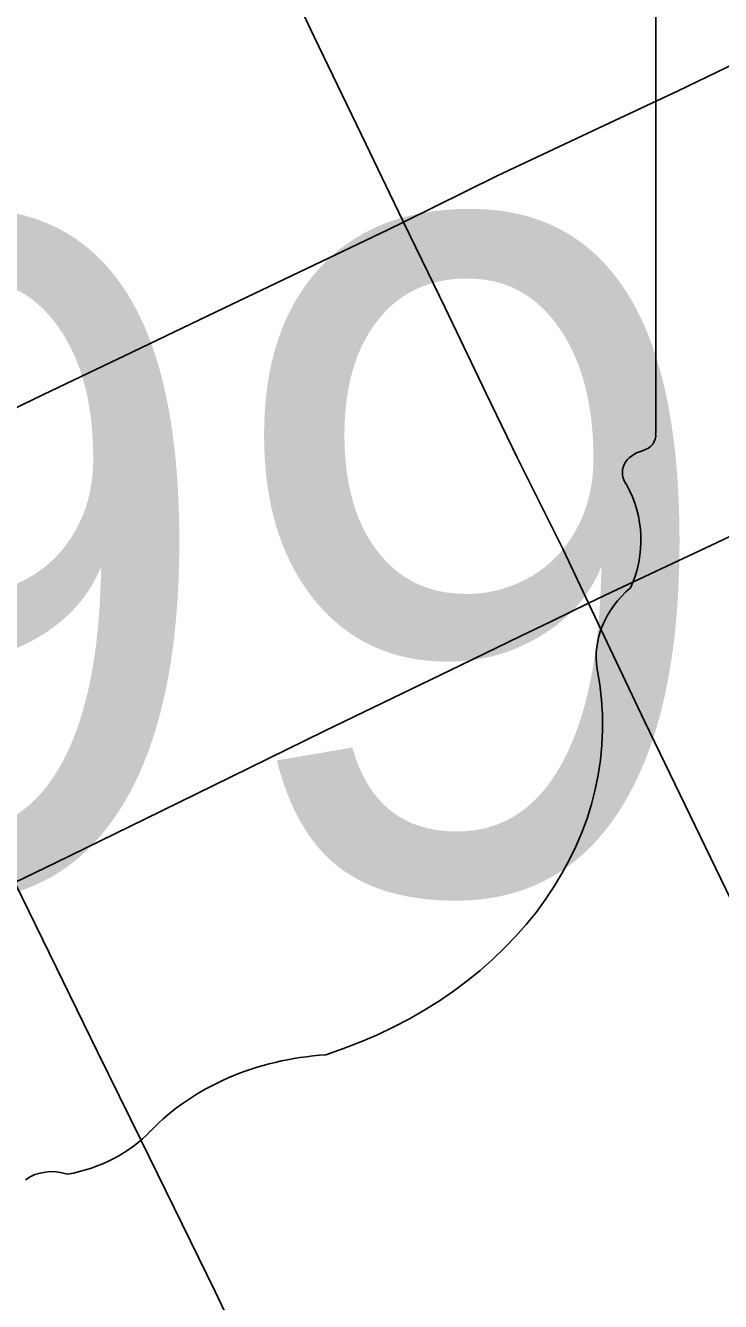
# Model space of a CAD drawing. Extents: x 0 to 34, y 0 to 22.
# Drawn here: x 3.4685 to 3.6047, y 17.062 to 17.3122 of the extents above; entities that cross this region are included whole.
import ezdxf

# ---------------------------------------------------------------- set-up
doc = ezdxf.new("R2010")
doc.units = 0
for name, color, linetype in [('GM_X_City_Street', 7, 'Continuous'), ('GM_X_State_Route', 7, 'Continuous'), ('GM_X_State_Shield', 7, 'Continuous')]:
    doc.layers.add(name, color=color, linetype=linetype)

msp = doc.modelspace()

# ---------------------------------------------------------------- linework, layer by layer
at = {"layer": 'GM_X_City_Street'}
for points in [[(3.60676, 17.14087), (3.58983, 17.17583), (3.57886, 17.19895), (3.57386, 17.20947), (3.5649, 17.22755), (3.55878, 17.24011), (3.55075, 17.25691), (3.54735, 17.26388), (3.54259, 17.2737), (3.5399, 17.27924), (3.53519, 17.28904), (3.52507, 17.31), (3.51179, 17.33806)], [(3.43105, 17.22024), (3.4402, 17.22462), (3.4571, 17.23271), (3.47205, 17.23987), (3.48804, 17.24753), (3.50903, 17.25759), (3.53955, 17.27221), (3.54259, 17.2737), (3.56083, 17.2827), (3.57985, 17.29163), (3.59641, 17.29942), (3.61539, 17.3086)], [(3.4664, 17.1442), (3.47449, 17.14809), (3.49192, 17.15663), (3.50884, 17.16493), (3.52707, 17.17387), (3.55382, 17.18682), (3.56555, 17.19251), (3.57151, 17.19539), (3.57886, 17.19895), (3.58338, 17.20111), (3.60281, 17.21029), (3.62184, 17.21927)]]:
    msp.add_lwpolyline(points, dxfattribs=at)
at = {"layer": 'GM_X_State_Route'}
msp.add_lwpolyline([(3.5156, 17.04306), (3.50567, 17.064), (3.49115, 17.09359), (3.48263, 17.11097), (3.47451, 17.12755), (3.4664, 17.1442)], dxfattribs=at)
at = {"layer": 'GM_X_State_Shield'}
for p, q in [((3.59202, 17.23221), (3.59202, 17.3369)), ((3.59198, 17.23224), (3.59202, 17.23221))]:
    msp.add_line(p, q, dxfattribs=at)
for centre, major_axis, start_param, end_param in [((3.5881, 17.23181), (0.00393, 0), 5.05454, 6.418171), ((3.59117, 17.22453), (0.00568, 0), 1.883978, 3.671073), ((3.55505, 17.2113), (0.03409, 0), 5.934695, 6.695948), ((3.60516, 17.1884), (0.0248, 0), 2.387724, 3.262537), ((3.49419, 17.17509), (0.08742, 0), 5.101752, 6.440018), ((3.53106, 17.07219), (0.04788, 0), 1.647645, 2.488434), ((3.47039, 17.10898), (0.02824, 0), 4.937069, 5.64225), ((3.4736, 17.08147), (0.00752, 0), 1.147584, 2.315152)]:
    msp.add_ellipse(centre, major_axis=major_axis, ratio=0.8, start_param=start_param, end_param=end_param, dxfattribs=at)

# ---------------------------------------------------------------- texts
msp.add_text('199', height=0.131836, dxfattribs=at).set_placement((3.3109, 17.14249))

doc.saveas('drawing.dxf')
